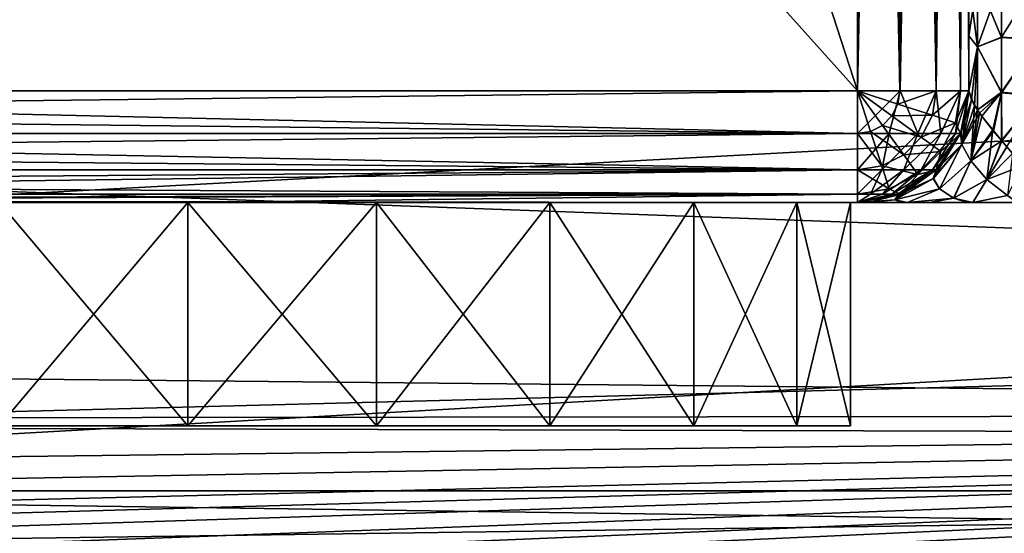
# Model space of a CAD drawing. Header units: millimetres. Extents: x -143 to 143, y -35 to 35.
# Tile 514 of 533: x 124.7 to 129.11, y 6.52 to 8.82. Entities that reach past the tile are written whole.
import ezdxf

# ---------------------------------------------------------------- set-up
doc = ezdxf.new("R2010")
doc.units = ezdxf.units.MM
doc.header["$LTSCALE"] = 65.185185
for name, color, linetype in [('1133', 7, 'CONTINUOUS'), ('1134', 7, 'CONTINUOUS'), ('1137', 7, 'CONTINUOUS'), ('1301', 7, 'CONTINUOUS'), ('1323', 7, 'CONTINUOUS'), ('1701', 7, 'CONTINUOUS'), ('1710', 7, 'CONTINUOUS'), ('1711', 7, 'CONTINUOUS'), ('1712', 7, 'CONTINUOUS'), ('1713', 7, 'CONTINUOUS'), ('1714', 7, 'CONTINUOUS'), ('1715', 7, 'CONTINUOUS'), ('1716', 7, 'CONTINUOUS'), ('1720', 7, 'CONTINUOUS'), ('1721', 7, 'CONTINUOUS'), ('1722', 7, 'CONTINUOUS'), ('1723', 7, 'CONTINUOUS'), ('1724', 7, 'CONTINUOUS'), ('1730', 7, 'CONTINUOUS'), ('1744', 7, 'CONTINUOUS'), ('1746', 7, 'CONTINUOUS'), ('1769', 7, 'CONTINUOUS'), ('1770', 7, 'CONTINUOUS'), ('1771', 7, 'CONTINUOUS'), ('1773', 7, 'CONTINUOUS'), ('849', 7, 'CONTINUOUS'), ('852', 7, 'CONTINUOUS'), ('853', 7, 'CONTINUOUS'), ('854', 7, 'CONTINUOUS')]:
    doc.layers.add(name, color=color, linetype=linetype)

msp = doc.modelspace()

# ---------------------------------------------------------------- linework, layer by layer
at = {"layer": '1133', "linetype": 'CONTINUOUS'}
for points in [[(128.45, 17.7482, 3.5), (128.641, 17.7482, 3.4621), (128.45, 8.5, 3.5), (128.45, 17.7482, 3.5)], [(128.45, 8.5, 3.5), (128.641, 17.7482, 3.4621), (128.6413, 8.5, 3.4619), (128.45, 8.5, 3.5)], [(128.641, 17.7482, 3.4621), (128.8034, 17.7482, 3.3537), (128.6413, 8.5, 3.4619), (128.641, 17.7482, 3.4621)], [(128.6413, 8.5, 3.4619), (128.8034, 17.7482, 3.3537), (128.8036, 8.5, 3.3536), (128.6413, 8.5, 3.4619)], [(128.8034, 17.7482, 3.3537), (128.9119, 17.7482, 3.1913), (128.8036, 8.5, 3.3536), (128.8034, 17.7482, 3.3537)], [(128.8036, 8.5, 3.3536), (128.9119, 17.7482, 3.1913), (128.9119, 8.5, 3.1913), (128.8036, 8.5, 3.3536)], [(128.95, 17.7482, 3), (128.95, 8.5, 3), (128.9119, 8.5, 3.1913), (128.95, 17.7482, 3)], [(128.9119, 17.7482, 3.1913), (128.95, 17.7482, 3), (128.9119, 8.5, 3.1913), (128.9119, 17.7482, 3.1913)]]:
    msp.add_3dface(points, dxfattribs=at)
at = {"layer": '1134', "linetype": 'CONTINUOUS'}
for points in [[(125.45, 17.7482, 3.5), (128.45, 8.5, 3.5), (120.15, 17.7482, 3.5), (125.45, 17.7482, 3.5)], [(120.15, 17.7482, 3.5), (128.45, 8.5, 3.5), (120.15, 8.5, 3.5), (120.15, 17.7482, 3.5)], [(128.45, 17.7482, 3.5), (128.45, 8.5, 3.5), (125.45, 17.7482, 3.5), (128.45, 17.7482, 3.5)]]:
    msp.add_3dface(points, dxfattribs=at)
at = {"layer": '1137', "linetype": 'CONTINUOUS'}
for points in [[(93.65, 6.3704, 17.3686), (93.65, 9.284, 16.0018), (140.45, 8.8857, 16.2263), (93.65, 6.3704, 17.3686)], [(140.45, 6.0649, 17.4776), (93.65, 6.3704, 17.3686), (140.45, 8.8857, 16.2263), (140.45, 6.0649, 17.4776)]]:
    msp.add_3dface(points, dxfattribs=at)
at = {"layer": '1301', "linetype": 'CONTINUOUS'}
for points in [[(93.65, 7.0725, -19.2414), (93.65, 10.2982, -17.7256), (140.45, 10.182, -17.7926), (93.65, 7.0725, -19.2414)], [(140.45, 6.9438, -19.2882), (93.65, 7.0725, -19.2414), (140.45, 10.182, -17.7926), (140.45, 6.9438, -19.2882)], [(93.65, 7.0725, -19.2414), (125.45, 3.75, -20.1541), (93.65, 3.633, -20.1755), (93.65, 7.0725, -19.2414)], [(125.45, 3.75, -20.1541), (93.65, 7.0725, -19.2414), (140.45, 6.9438, -19.2882), (125.45, 3.75, -20.1541)], [(140.45, 3.4954, -20.1998), (125.45, 3.75, -20.1541), (140.45, 6.9438, -19.2882), (140.45, 3.4954, -20.1998)]]:
    msp.add_3dface(points, dxfattribs=at)
at = {"layer": '1323', "linetype": 'CONTINUOUS'}
for points in [[(103.0438, 8.7367, 18.5451), (140.45, 10.284, 17.7339), (102.8092, 8.8671, 18.4831), (103.0438, 8.7367, 18.5451)], [(103.1843, 8.6061, 18.606), (140.45, 10.284, 17.7339), (103.0438, 8.7367, 18.5451), (103.1843, 8.6061, 18.606)], [(103.325, 8.4751, 18.6661), (140.45, 10.284, 17.7339), (103.1843, 8.6061, 18.606), (103.325, 8.4751, 18.6661)], [(103.4187, 8.3, 18.7446), (140.45, 10.284, 17.7339), (103.325, 8.4751, 18.6661), (103.4187, 8.3, 18.7446)], [(103.5125, 8.1241, 18.8215), (140.45, 10.284, 17.7339), (103.4187, 8.3, 18.7446), (103.5125, 8.1241, 18.8215)], [(103.5594, 7.9919, 18.878), (140.45, 10.284, 17.7339), (103.5125, 8.1241, 18.8215), (103.5594, 7.9919, 18.878)], [(103.6063, 7.8592, 18.9336), (140.45, 10.284, 17.7339), (103.5594, 7.9919, 18.878), (103.6063, 7.8592, 18.9336)], [(103.6531, 7.6375, 19.0242), (140.45, 10.284, 17.7339), (103.6063, 7.8592, 18.9336), (103.6531, 7.6375, 19.0242)], [(103.7, 7.4147, 19.1121), (140.45, 10.284, 17.7339), (103.6531, 7.6375, 19.0242), (103.7, 7.4147, 19.1121)], [(140.45, 7.0544, 19.248), (140.45, 10.284, 17.7339), (103.7, 7.4147, 19.1121), (140.45, 7.0544, 19.248)], [(103.7, 7.0114, 19.2637), (140.45, 7.0544, 19.248), (103.7, 7.4147, 19.1121), (103.7, 7.0114, 19.2637)], [(140.45, 3.6113, 20.1794), (140.45, 7.0544, 19.248), (102.0125, 4.8547, 19.9169), (140.45, 3.6113, 20.1794)], [(102.0125, 4.8547, 19.9169), (140.45, 7.0544, 19.248), (102.2937, 4.9015, 19.9054), (102.0125, 4.8547, 19.9169)], [(102.2937, 4.9015, 19.9054), (140.45, 7.0544, 19.248), (102.575, 4.9483, 19.8938), (102.2937, 4.9015, 19.9054)], [(102.575, 4.9483, 19.8938), (140.45, 7.0544, 19.248), (102.8092, 5.0881, 19.8585), (102.575, 4.9483, 19.8938)], [(102.8092, 5.0881, 19.8585), (140.45, 7.0544, 19.248), (103.0438, 5.2278, 19.8222), (102.8092, 5.0881, 19.8585)], [(103.0438, 5.2278, 19.8222), (140.45, 7.0544, 19.248), (103.1843, 5.3671, 19.785), (103.0438, 5.2278, 19.8222)], [(103.1843, 5.3671, 19.785), (140.45, 7.0544, 19.248), (103.325, 5.506, 19.7467), (103.1843, 5.3671, 19.785)], [(103.325, 5.506, 19.7467), (140.45, 7.0544, 19.248), (103.4187, 5.6907, 19.6943), (103.325, 5.506, 19.7467)], [(103.4187, 5.6907, 19.6943), (140.45, 7.0544, 19.248), (103.5125, 5.8748, 19.6402), (103.4187, 5.6907, 19.6943)], [(103.5125, 5.8748, 19.6402), (140.45, 7.0544, 19.248), (103.5594, 6.0124, 19.5985), (103.5125, 5.8748, 19.6402)], [(103.5594, 6.0124, 19.5985), (140.45, 7.0544, 19.248), (103.6063, 6.1498, 19.5558), (103.5594, 6.0124, 19.5985)], [(103.6063, 6.1498, 19.5558), (140.45, 7.0544, 19.248), (103.6531, 6.3778, 19.4826), (103.6063, 6.1498, 19.5558)], [(103.6531, 6.3778, 19.4826), (140.45, 7.0544, 19.248), (103.7, 6.605, 19.4068), (103.6531, 6.3778, 19.4826)], [(103.7, 6.605, 19.4068), (140.45, 7.0544, 19.248), (103.7, 7.0114, 19.2637), (103.7, 6.605, 19.4068)]]:
    msp.add_3dface(points, dxfattribs=at)
at = {"layer": '1701', "linetype": 'CONTINUOUS'}
for points in [[(139.95, 7.8284, -5), (120.15, 6.7082, -5), (140.45, 16.4393, -5), (139.95, 7.8284, -5)], [(120.15, 6.7082, -5), (120.15, 16.4393, -5), (140.45, 16.4393, -5), (120.15, 6.7082, -5)], [(139.95, 7.8284, -5), (139.95, 6.7082, -5), (120.15, 6.7082, -5), (139.95, 7.8284, -5)]]:
    msp.add_3dface(points, dxfattribs=at)
at = {"layer": '1710', "linetype": 'CONTINUOUS'}
for points in [[(128.45, 17.7482, -3.5), (125.45, 17.7482, -3.5), (120.15, 8.5, -3.5), (128.45, 17.7482, -3.5)], [(128.45, 8.5, -3.5), (128.45, 17.7482, -3.5), (120.15, 8.5, -3.5), (128.45, 8.5, -3.5)], [(125.45, 17.7482, -3.5), (120.15, 17.7482, -3.5), (120.15, 8.5, -3.5), (125.45, 17.7482, -3.5)]]:
    msp.add_3dface(points, dxfattribs=at)
at = {"layer": '1711', "linetype": 'CONTINUOUS'}
for points in [[(128.45, 8.5, -3.5), (120.15, 8.5, -3.5), (120.15, 8.4025, -3.4904), (128.45, 8.5, -3.5)], [(128.45, 8.5, -3.5), (120.15, 8.4025, -3.4904), (128.45, 8.309, -3.4621), (128.45, 8.5, -3.5)], [(120.15, 8.4025, -3.4904), (120.15, 8.3087, -3.4619), (128.45, 8.309, -3.4621), (120.15, 8.4025, -3.4904)], [(120.15, 8.3087, -3.4619), (120.15, 8.2222, -3.4157), (128.45, 8.309, -3.4621), (120.15, 8.3087, -3.4619)], [(128.45, 8.309, -3.4621), (120.15, 8.2222, -3.4157), (128.45, 8.1466, -3.3537), (128.45, 8.309, -3.4621)], [(120.15, 8.2222, -3.4157), (120.15, 8.1464, -3.3536), (128.45, 8.1466, -3.3537), (120.15, 8.2222, -3.4157)], [(120.15, 8.0843, -3.2778), (120.15, 8.0381, -3.1913), (128.45, 8.1466, -3.3537), (120.15, 8.0843, -3.2778)], [(128.45, 8.1466, -3.3537), (120.15, 8.0381, -3.1913), (128.45, 8.0381, -3.1913), (128.45, 8.1466, -3.3537)], [(120.15, 8.1464, -3.3536), (120.15, 8.0843, -3.2778), (128.45, 8.1466, -3.3537), (120.15, 8.1464, -3.3536)], [(120.15, 8, -3), (125.45, 8, -3), (128.45, 8.0381, -3.1913), (120.15, 8, -3)], [(120.15, 8.0096, -3.0975), (120.15, 8, -3), (128.45, 8.0381, -3.1913), (120.15, 8.0096, -3.0975)], [(120.15, 8.0381, -3.1913), (120.15, 8.0096, -3.0975), (128.45, 8.0381, -3.1913), (120.15, 8.0381, -3.1913)], [(125.45, 8, -3), (128.45, 8, -3), (128.45, 8.0381, -3.1913), (125.45, 8, -3)]]:
    msp.add_3dface(points, dxfattribs=at)
at = {"layer": '1712', "linetype": 'CONTINUOUS'}
for points in [[(128.641, 8.5, -3.4621), (128.45, 8.5, -3.5), (128.6316, 8.441, -3.4621), (128.641, 8.5, -3.4621)], [(128.45, 8.5, -3.5), (128.45, 8.309, -3.4621), (128.509, 8.3184, -3.4621), (128.45, 8.5, -3.5)], [(128.45, 8.5, -3.5), (128.509, 8.3184, -3.4621), (128.5623, 8.3455, -3.4621), (128.45, 8.5, -3.5)], [(128.45, 8.5, -3.5), (128.5623, 8.3455, -3.4621), (128.6045, 8.3877, -3.4621), (128.45, 8.5, -3.5)], [(128.45, 8.5, -3.5), (128.6045, 8.3877, -3.4621), (128.6316, 8.441, -3.4621), (128.45, 8.5, -3.5)], [(128.8034, 8.5, -3.3537), (128.641, 8.5, -3.4621), (128.6316, 8.441, -3.4621), (128.8034, 8.5, -3.3537)], [(128.7861, 8.3908, -3.3537), (128.8034, 8.5, -3.3537), (128.6316, 8.441, -3.4621), (128.7861, 8.3908, -3.3537)], [(128.9119, 8.5, -3.1913), (128.8034, 8.5, -3.3537), (128.7861, 8.3908, -3.3537), (128.9119, 8.5, -3.1913)], [(128.8893, 8.3573, -3.1913), (128.9119, 8.5, -3.1913), (128.7861, 8.3908, -3.3537), (128.8893, 8.3573, -3.1913)], [(128.95, 8.5, -3), (128.9119, 8.5, -3.1913), (128.8893, 8.3573, -3.1913), (128.95, 8.5, -3)], [(128.95, 8.5, -3), (128.8893, 8.3573, -3.1913), (128.9119, 8.3087, -3), (128.95, 8.5, -3)], [(128.6045, 8.3877, -3.4621), (128.7861, 8.3908, -3.3537), (128.6316, 8.441, -3.4621), (128.6045, 8.3877, -3.4621)], [(128.5623, 8.3455, -3.4621), (128.7359, 8.2923, -3.3537), (128.6045, 8.3877, -3.4621), (128.5623, 8.3455, -3.4621)], [(128.7359, 8.2923, -3.3537), (128.7861, 8.3908, -3.3537), (128.6045, 8.3877, -3.4621), (128.7359, 8.2923, -3.3537)], [(128.7359, 8.2923, -3.3537), (128.8893, 8.3573, -3.1913), (128.7861, 8.3908, -3.3537), (128.7359, 8.2923, -3.3537)], [(128.509, 8.3184, -3.4621), (128.6577, 8.2141, -3.3537), (128.5623, 8.3455, -3.4621), (128.509, 8.3184, -3.4621)], [(128.6577, 8.2141, -3.3537), (128.7359, 8.2923, -3.3537), (128.5623, 8.3455, -3.4621), (128.6577, 8.2141, -3.3537)], [(128.8237, 8.2285, -3.1913), (128.8893, 8.3573, -3.1913), (128.7359, 8.2923, -3.3537), (128.8237, 8.2285, -3.1913)], [(128.8893, 8.3573, -3.1913), (128.8237, 8.2285, -3.1913), (128.9119, 8.3087, -3), (128.8893, 8.3573, -3.1913)], [(128.45, 8.309, -3.4621), (128.5592, 8.1639, -3.3537), (128.509, 8.3184, -3.4621), (128.45, 8.309, -3.4621)], [(128.45, 8.309, -3.4621), (128.45, 8.1466, -3.3537), (128.5592, 8.1639, -3.3537), (128.45, 8.309, -3.4621)], [(128.5592, 8.1639, -3.3537), (128.6577, 8.2141, -3.3537), (128.509, 8.3184, -3.4621), (128.5592, 8.1639, -3.3537)], [(128.9119, 8.3087, -3), (128.8237, 8.2285, -3.1913), (128.8036, 8.1464, -3), (128.9119, 8.3087, -3)], [(128.6577, 8.2141, -3.3537), (128.8237, 8.2285, -3.1913), (128.7359, 8.2923, -3.3537), (128.6577, 8.2141, -3.3537)], [(128.5592, 8.1639, -3.3537), (128.7215, 8.1263, -3.1913), (128.6577, 8.2141, -3.3537), (128.5592, 8.1639, -3.3537)], [(128.7215, 8.1263, -3.1913), (128.8237, 8.2285, -3.1913), (128.6577, 8.2141, -3.3537), (128.7215, 8.1263, -3.1913)], [(128.8237, 8.2285, -3.1913), (128.7215, 8.1263, -3.1913), (128.8036, 8.1464, -3), (128.8237, 8.2285, -3.1913)], [(128.45, 8.1466, -3.3537), (128.5927, 8.0607, -3.1913), (128.5592, 8.1639, -3.3537), (128.45, 8.1466, -3.3537)], [(128.5927, 8.0607, -3.1913), (128.7215, 8.1263, -3.1913), (128.5592, 8.1639, -3.3537), (128.5927, 8.0607, -3.1913)], [(128.45, 8.1466, -3.3537), (128.45, 8.0381, -3.1913), (128.5927, 8.0607, -3.1913), (128.45, 8.1466, -3.3537)], [(128.7215, 8.1263, -3.1913), (128.5927, 8.0607, -3.1913), (128.6413, 8.0381, -3), (128.7215, 8.1263, -3.1913)], [(128.8036, 8.1464, -3), (128.7215, 8.1263, -3.1913), (128.6413, 8.0381, -3), (128.8036, 8.1464, -3)], [(128.5927, 8.0607, -3.1913), (128.45, 8.0381, -3.1913), (128.6413, 8.0381, -3), (128.5927, 8.0607, -3.1913)], [(128.45, 8.0381, -3.1913), (128.45, 8, -3), (128.6413, 8.0381, -3), (128.45, 8.0381, -3.1913)]]:
    msp.add_3dface(points, dxfattribs=at)
at = {"layer": '1713', "linetype": 'CONTINUOUS'}
for points in [[(128.95, 8.5, -2.4142), (128.95, 8.5, -3), (128.9119, 8.3087, -3), (128.95, 8.5, -2.4142)], [(128.95, 8.5, -2.4142), (128.9119, 8.3087, -3), (128.9149, 8.3158, -2.4142), (128.95, 8.5, -2.4142)], [(128.9119, 8.3087, -2.4142), (128.8036, 8.1464, -3), (128.8035, 8.1464, -2.4142), (128.9119, 8.3087, -2.4142)], [(128.9119, 8.3087, -3), (128.8036, 8.1464, -3), (128.9119, 8.3087, -2.4142), (128.9119, 8.3087, -3)], [(128.9149, 8.3158, -2.4142), (128.9119, 8.3087, -3), (128.9119, 8.3087, -2.4142), (128.9149, 8.3158, -2.4142)], [(128.8036, 8.1464, -3), (128.6413, 8.0381, -3), (128.8035, 8.1464, -2.4142), (128.8036, 8.1464, -3)], [(128.8035, 8.1464, -2.4142), (128.6413, 8.0381, -3), (128.6413, 8.0381, -2.4142), (128.8035, 8.1464, -2.4142)], [(128.6413, 8.0381, -3), (128.45, 8, -3), (128.6413, 8.0381, -2.4142), (128.6413, 8.0381, -3)], [(128.6413, 8.0381, -2.4142), (128.45, 8, -3), (128.6341, 8.0351, -2.4142), (128.6413, 8.0381, -2.4142)], [(128.6341, 8.0351, -2.4142), (128.45, 8, -3), (128.45, 8, -2.4142), (128.6341, 8.0351, -2.4142)]]:
    msp.add_3dface(points, dxfattribs=at)
at = {"layer": '1714', "linetype": 'CONTINUOUS'}
for points in [[(128.95, 8.5, -2.4142), (128.9149, 8.3158, -2.4142), (128.9175, 8.2596, -2.2115), (128.95, 8.5, -2.4142)], [(128.95, 8.5, -2.4142), (128.9175, 8.2596, -2.2115), (128.9754, 8.4339, -2.2175), (128.95, 8.5, -2.4142)], [(128.9175, 8.2596, -2.2115), (128.959, 8.1864, -1.9902), (128.9754, 8.4339, -2.2175), (128.9175, 8.2596, -2.2115)], [(128.9754, 8.4339, -2.2175), (128.959, 8.1864, -1.9902), (128.9877, 8.415, -2.1716), (128.9754, 8.4339, -2.2175)], [(128.9877, 8.415, -2.1716), (128.959, 8.1864, -1.9902), (129.0085, 8.3862, -2.1066), (128.9877, 8.415, -2.1716)], [(129.0085, 8.3862, -2.1066), (128.959, 8.1864, -1.9902), (129.0567, 8.325, -1.9816), (129.0085, 8.3862, -2.1066)], [(128.9149, 8.3158, -2.4142), (128.9119, 8.3087, -2.4142), (128.7904, 8.107, -2.1861), (128.9149, 8.3158, -2.4142)], [(128.9149, 8.3158, -2.4142), (128.7904, 8.107, -2.1861), (128.9175, 8.2596, -2.2115), (128.9149, 8.3158, -2.4142)], [(128.9119, 8.3087, -2.4142), (128.8035, 8.1464, -2.4142), (128.7904, 8.107, -2.1861), (128.9119, 8.3087, -2.4142)], [(128.959, 8.1864, -1.9902), (129.0307, 8.1036, -1.7447), (129.0567, 8.325, -1.9816), (128.959, 8.1864, -1.9902)], [(129.0567, 8.325, -1.9816), (129.0307, 8.1036, -1.7447), (129.0962, 8.2772, -1.8902), (129.0567, 8.325, -1.9816)], [(128.7904, 8.107, -2.1861), (128.8185, 8.0615, -1.936), (128.9175, 8.2596, -2.2115), (128.7904, 8.107, -2.1861)], [(128.9175, 8.2596, -2.2115), (128.8185, 8.0615, -1.936), (128.959, 8.1864, -1.9902), (128.9175, 8.2596, -2.2115)], [(129.0962, 8.2772, -1.8902), (129.0307, 8.1036, -1.7447), (129.1201, 8.249, -1.8367), (129.0962, 8.2772, -1.8902)], [(129.1201, 8.249, -1.8367), (129.0307, 8.1036, -1.7447), (129.1933, 8.1656, -1.6713), (129.1201, 8.249, -1.8367)], [(128.8185, 8.0615, -1.936), (128.8815, 8.0196, -1.6638), (128.959, 8.1864, -1.9902), (128.8185, 8.0615, -1.936)], [(128.959, 8.1864, -1.9902), (128.8815, 8.0196, -1.6638), (129.0307, 8.1036, -1.7447), (128.959, 8.1864, -1.9902)], [(129.0307, 8.1036, -1.7447), (129.1229, 8.0314, -1.4683), (129.1933, 8.1656, -1.6713), (129.0307, 8.1036, -1.7447)], [(128.8035, 8.1464, -2.4142), (128.6413, 8.0381, -2.4142), (128.6181, 8.0126, -2.0745), (128.8035, 8.1464, -2.4142)], [(128.8035, 8.1464, -2.4142), (128.6181, 8.0126, -2.0745), (128.7904, 8.107, -2.1861), (128.8035, 8.1464, -2.4142)], [(128.7904, 8.107, -2.1861), (128.6181, 8.0126, -2.0745), (128.8185, 8.0615, -1.936), (128.7904, 8.107, -2.1861)], [(128.8815, 8.0196, -1.6638), (128.9682, 8, -1.3729), (129.0307, 8.1036, -1.7447), (128.8815, 8.0196, -1.6638)], [(129.0307, 8.1036, -1.7447), (128.9682, 8, -1.3729), (129.1229, 8.0314, -1.4683), (129.0307, 8.1036, -1.7447)], [(128.6341, 8.0351, -2.4142), (128.45, 8, -2.4142), (128.4975, 8, -2.0858), (128.6341, 8.0351, -2.4142)], [(128.6181, 8.0126, -2.0745), (128.6341, 8.0351, -2.4142), (128.4975, 8, -2.0858), (128.6181, 8.0126, -2.0745)], [(128.6181, 8.0126, -2.0745), (128.6749, 8, -1.7098), (128.8185, 8.0615, -1.936), (128.6181, 8.0126, -2.0745)], [(128.6413, 8.0381, -2.4142), (128.6341, 8.0351, -2.4142), (128.6181, 8.0126, -2.0745), (128.6413, 8.0381, -2.4142)], [(128.8185, 8.0615, -1.936), (128.6749, 8, -1.7098), (128.8815, 8.0196, -1.6638), (128.8185, 8.0615, -1.936)], [(128.9682, 8, -1.3729), (129.1676, 8, -1.2061), (129.1229, 8.0314, -1.4683), (128.9682, 8, -1.3729)], [(128.6516, 8, -1.7458), (128.6181, 8.0126, -2.0745), (128.4975, 8, -2.0858), (128.6516, 8, -1.7458)], [(128.6749, 8, -1.7098), (128.6181, 8.0126, -2.0745), (128.6516, 8, -1.7458), (128.6749, 8, -1.7098)], [(128.6749, 8, -1.7098), (128.7769, 8, -1.5729), (128.8815, 8.0196, -1.6638), (128.6749, 8, -1.7098)], [(128.8815, 8.0196, -1.6638), (128.7769, 8, -1.5729), (128.9455, 8, -1.394), (128.8815, 8.0196, -1.6638)], [(128.9682, 8, -1.3729), (128.8815, 8.0196, -1.6638), (128.9455, 8, -1.394), (128.9682, 8, -1.3729)]]:
    msp.add_3dface(points, dxfattribs=at)
at = {"layer": '1715', "linetype": 'CONTINUOUS'}
for points in [[(125.45, 8, -3), (120.15, 8, -3), (124.6049, 8, -2.8785), (125.45, 8, -3)], [(125.45, 8, 3), (124.6049, 8, 2.8785), (120.15, 8, 3), (125.45, 8, 3)]]:
    msp.add_3dface(points, dxfattribs=at)
at = {"layer": '1716', "linetype": 'CONTINUOUS'}
for points in [[(128.45, 8, -3), (125.45, 8, -3), (126.2951, 8, -2.8785), (128.45, 8, -3)], [(125.45, 8, 3), (128.45, 8, 3), (126.2951, 8, 2.8785), (125.45, 8, 3)], [(128.45, 8, -2.4142), (128.45, 8, -3), (126.2951, 8, -2.8785), (128.45, 8, -2.4142)], [(127.072, 8, -2.5237), (128.45, 8, -2.4142), (126.2951, 8, -2.8785), (127.072, 8, -2.5237)], [(126.2951, 8, 2.8785), (128.45, 8, 3), (127.0719, 8, 2.5238), (126.2951, 8, 2.8785)], [(127.0719, 8, 2.5238), (128.45, 8, 3), (127.7173, 8, 1.9645), (127.0719, 8, 2.5238)], [(127.7173, 8, -1.9645), (128.45, 8, -2.4142), (127.072, 8, -2.5237), (127.7173, 8, -1.9645)], [(128.1789, 8, -1.2463), (128.45, 8, -2.4142), (127.7173, 8, -1.9645), (128.1789, 8, -1.2463)], [(127.7173, 8, 1.9645), (128.45, 8, 3), (128.1788, 8, 1.2464), (127.7173, 8, 1.9645)], [(128.1788, 8, 1.2464), (128.45, 8, 3), (128.4195, 8, 0.427), (128.1788, 8, 1.2464)], [(128.4195, 8, -0.427), (128.45, 8, -2.4142), (128.1789, 8, -1.2463), (128.4195, 8, -0.427)], [(128.45, 8, 2.4142), (128.45, 8, -2.4142), (128.4195, 8, -0.427), (128.45, 8, 2.4142)], [(128.45, 8, 3), (128.45, 8, 2.4142), (128.4195, 8, -0.427), (128.45, 8, 3)], [(128.4195, 8, 0.427), (128.45, 8, 3), (128.4195, 8, -0.427), (128.4195, 8, 0.427)], [(128.4975, 8, -2.0858), (128.45, 8, -2.4142), (128.4977, 8, 2.0852), (128.4975, 8, -2.0858)], [(128.4977, 8, 2.0852), (128.45, 8, -2.4142), (128.45, 8, 2.4142), (128.4977, 8, 2.0852)], [(128.6516, 8, -1.7458), (128.4975, 8, -2.0858), (128.6499, 8, 1.7485), (128.6516, 8, -1.7458)], [(128.6499, 8, 1.7485), (128.4975, 8, -2.0858), (128.4977, 8, 2.0852), (128.6499, 8, 1.7485)], [(128.6752, 8, 1.7092), (128.6516, 8, -1.7458), (128.6499, 8, 1.7485), (128.6752, 8, 1.7092)], [(128.6749, 8, -1.7098), (128.6516, 8, -1.7458), (128.6752, 8, 1.7092), (128.6749, 8, -1.7098)], [(128.7769, 8, -1.5729), (128.6749, 8, -1.7098), (128.7738, 8, 1.5767), (128.7769, 8, -1.5729)], [(128.7738, 8, 1.5767), (128.6749, 8, -1.7098), (128.6752, 8, 1.7092), (128.7738, 8, 1.5767)], [(128.942, 8, 1.3973), (128.7769, 8, -1.5729), (128.7738, 8, 1.5767), (128.942, 8, 1.3973)], [(128.9455, 8, -1.394), (128.7769, 8, -1.5729), (128.942, 8, 1.3973), (128.9455, 8, -1.394)], [(128.968, 8, 1.3731), (128.9455, 8, -1.394), (128.942, 8, 1.3973), (128.968, 8, 1.3731)], [(128.9682, 8, -1.3729), (128.9455, 8, -1.394), (128.968, 8, 1.3731), (128.9682, 8, -1.3729)], [(129.1664, 8, 1.2069), (128.9682, 8, -1.3729), (128.968, 8, 1.3731), (129.1664, 8, 1.2069)], [(129.1676, 8, -1.2061), (128.9682, 8, -1.3729), (129.1664, 8, 1.2069), (129.1676, 8, -1.2061)]]:
    msp.add_3dface(points, dxfattribs=at)
at = {"layer": '1720', "linetype": 'CONTINUOUS'}
for points in [[(120.15, 8.5, 3.5), (128.45, 8.5, 3.5), (128.45, 8.3087, 3.4619), (120.15, 8.5, 3.5)], [(120.15, 8.4025, 3.4904), (120.15, 8.5, 3.5), (128.45, 8.3087, 3.4619), (120.15, 8.4025, 3.4904)], [(120.15, 8.3087, 3.4619), (120.15, 8.4025, 3.4904), (128.45, 8.3087, 3.4619), (120.15, 8.3087, 3.4619)], [(120.15, 8.2222, 3.4157), (120.15, 8.3087, 3.4619), (128.45, 8.1463, 3.3534), (120.15, 8.2222, 3.4157)], [(128.45, 8.1463, 3.3534), (120.15, 8.3087, 3.4619), (128.45, 8.3087, 3.4619), (128.45, 8.1463, 3.3534)], [(120.15, 8.1464, 3.3536), (120.15, 8.2222, 3.4157), (128.45, 8.1463, 3.3534), (120.15, 8.1464, 3.3536)], [(120.15, 8.0843, 3.2778), (120.15, 8.1464, 3.3536), (128.45, 8.1463, 3.3534), (120.15, 8.0843, 3.2778)], [(128.45, 8.0379, 3.191), (120.15, 8.0843, 3.2778), (128.45, 8.1463, 3.3534), (128.45, 8.0379, 3.191)], [(120.15, 8.0381, 3.1913), (120.15, 8.0843, 3.2778), (128.45, 8.0379, 3.191), (120.15, 8.0381, 3.1913)], [(120.15, 8.0096, 3.0975), (120.15, 8.0381, 3.1913), (128.45, 8.0379, 3.191), (120.15, 8.0096, 3.0975)], [(128.45, 8, 3), (120.15, 8.0096, 3.0975), (128.45, 8.0379, 3.191), (128.45, 8, 3)], [(125.45, 8, 3), (120.15, 8, 3), (120.15, 8.0096, 3.0975), (125.45, 8, 3)], [(128.45, 8, 3), (125.45, 8, 3), (120.15, 8.0096, 3.0975), (128.45, 8, 3)]]:
    msp.add_3dface(points, dxfattribs=at)
at = {"layer": '1721', "linetype": 'CONTINUOUS'}
for points in [[(128.45, 8.5, 3.5), (128.6413, 8.5, 3.4619), (128.45, 8.3087, 3.4619), (128.45, 8.5, 3.5)], [(128.45, 8.3087, 3.4619), (128.6413, 8.5, 3.4619), (128.5927, 8.3087, 3.4393), (128.45, 8.3087, 3.4619)], [(128.5927, 8.3087, 3.4393), (128.6413, 8.5, 3.4619), (128.7215, 8.3087, 3.3737), (128.5927, 8.3087, 3.4393)], [(128.6413, 8.5, 3.4619), (128.8036, 8.5, 3.3536), (128.7215, 8.3087, 3.3737), (128.6413, 8.5, 3.4619)], [(128.7215, 8.3087, 3.3737), (128.8036, 8.5, 3.3536), (128.8237, 8.3087, 3.2715), (128.7215, 8.3087, 3.3737)], [(128.8036, 8.5, 3.3536), (128.9119, 8.5, 3.1913), (128.8237, 8.3087, 3.2715), (128.8036, 8.5, 3.3536)], [(128.8237, 8.3087, 3.2715), (128.9119, 8.5, 3.1913), (128.8893, 8.3087, 3.1427), (128.8237, 8.3087, 3.2715)], [(128.9119, 8.5, 3.1913), (128.95, 8.5, 3), (128.8893, 8.3087, 3.1427), (128.9119, 8.5, 3.1913)], [(128.8893, 8.3087, 3.1427), (128.95, 8.5, 3), (128.9119, 8.3087, 3), (128.8893, 8.3087, 3.1427)], [(128.45, 8.1463, 3.3534), (128.45, 8.3087, 3.4619), (128.5927, 8.3087, 3.4393), (128.45, 8.1463, 3.3534)], [(128.45, 8.1463, 3.3534), (128.5927, 8.3087, 3.4393), (128.5592, 8.1463, 3.3361), (128.45, 8.1463, 3.3534)], [(128.5927, 8.3087, 3.4393), (128.7215, 8.3087, 3.3737), (128.5592, 8.1463, 3.3361), (128.5927, 8.3087, 3.4393)], [(128.5592, 8.1463, 3.3361), (128.7215, 8.3087, 3.3737), (128.6577, 8.1463, 3.2859), (128.5592, 8.1463, 3.3361)], [(128.7215, 8.3087, 3.3737), (128.8237, 8.3087, 3.2715), (128.6577, 8.1463, 3.2859), (128.7215, 8.3087, 3.3737)], [(128.6577, 8.1463, 3.2859), (128.8237, 8.3087, 3.2715), (128.7359, 8.1463, 3.2077), (128.6577, 8.1463, 3.2859)], [(128.8237, 8.3087, 3.2715), (128.8893, 8.3087, 3.1427), (128.7359, 8.1463, 3.2077), (128.8237, 8.3087, 3.2715)], [(128.7359, 8.1463, 3.2077), (128.8893, 8.3087, 3.1427), (128.7861, 8.1463, 3.1092), (128.7359, 8.1463, 3.2077)], [(128.8893, 8.3087, 3.1427), (128.9119, 8.3087, 3), (128.7861, 8.1463, 3.1092), (128.8893, 8.3087, 3.1427)], [(128.7861, 8.1463, 3.1092), (128.9119, 8.3087, 3), (128.8034, 8.1463, 3), (128.7861, 8.1463, 3.1092)], [(128.45, 8.0379, 3.191), (128.45, 8.1463, 3.3534), (128.5592, 8.1463, 3.3361), (128.45, 8.0379, 3.191)], [(128.45, 8.0379, 3.191), (128.5592, 8.1463, 3.3361), (128.509, 8.0379, 3.1816), (128.45, 8.0379, 3.191)], [(128.5592, 8.1463, 3.3361), (128.6577, 8.1463, 3.2859), (128.509, 8.0379, 3.1816), (128.5592, 8.1463, 3.3361)], [(128.509, 8.0379, 3.1816), (128.6577, 8.1463, 3.2859), (128.5623, 8.0379, 3.1545), (128.509, 8.0379, 3.1816)], [(128.6577, 8.1463, 3.2859), (128.7359, 8.1463, 3.2077), (128.5623, 8.0379, 3.1545), (128.6577, 8.1463, 3.2859)], [(128.5623, 8.0379, 3.1545), (128.7359, 8.1463, 3.2077), (128.6045, 8.0379, 3.1123), (128.5623, 8.0379, 3.1545)], [(128.7359, 8.1463, 3.2077), (128.7861, 8.1463, 3.1092), (128.6045, 8.0379, 3.1123), (128.7359, 8.1463, 3.2077)], [(128.6045, 8.0379, 3.1123), (128.7861, 8.1463, 3.1092), (128.6316, 8.0379, 3.059), (128.6045, 8.0379, 3.1123)], [(128.7861, 8.1463, 3.1092), (128.8034, 8.1463, 3), (128.6316, 8.0379, 3.059), (128.7861, 8.1463, 3.1092)], [(128.6316, 8.0379, 3.059), (128.8034, 8.1463, 3), (128.641, 8.0379, 3), (128.6316, 8.0379, 3.059)], [(128.45, 8, 3), (128.45, 8.0379, 3.191), (128.509, 8.0379, 3.1816), (128.45, 8, 3)], [(128.45, 8, 3), (128.509, 8.0379, 3.1816), (128.5623, 8.0379, 3.1545), (128.45, 8, 3)], [(128.45, 8, 3), (128.5623, 8.0379, 3.1545), (128.6045, 8.0379, 3.1123), (128.45, 8, 3)], [(128.45, 8, 3), (128.6045, 8.0379, 3.1123), (128.6316, 8.0379, 3.059), (128.45, 8, 3)], [(128.45, 8, 3), (128.6316, 8.0379, 3.059), (128.641, 8.0379, 3), (128.45, 8, 3)]]:
    msp.add_3dface(points, dxfattribs=at)
at = {"layer": '1722', "linetype": 'CONTINUOUS'}
for points in [[(128.9119, 8.3087, 3), (128.95, 8.5, 3), (128.9119, 8.3087, 2.4142), (128.9119, 8.3087, 3)], [(128.9119, 8.3087, 2.4142), (128.95, 8.5, 3), (128.9149, 8.3161, 2.4142), (128.9119, 8.3087, 2.4142)], [(128.95, 8.5, 3), (128.95, 8.5, 2.4142), (128.9149, 8.3161, 2.4142), (128.95, 8.5, 3)], [(128.8034, 8.1463, 3), (128.9119, 8.3087, 3), (128.8038, 8.1467, 2.4142), (128.8034, 8.1463, 3)], [(128.8038, 8.1467, 2.4142), (128.9119, 8.3087, 3), (128.9119, 8.3087, 2.4142), (128.8038, 8.1467, 2.4142)], [(128.641, 8.0379, 3), (128.8034, 8.1463, 3), (128.6413, 8.0381, 2.4142), (128.641, 8.0379, 3)], [(128.6413, 8.0381, 2.4142), (128.8034, 8.1463, 3), (128.8038, 8.1467, 2.4142), (128.6413, 8.0381, 2.4142)], [(128.45, 8, 2.4142), (128.45, 8, 3), (128.641, 8.0379, 3), (128.45, 8, 2.4142)], [(128.45, 8, 2.4142), (128.641, 8.0379, 3), (128.6345, 8.0353, 2.4142), (128.45, 8, 2.4142)], [(128.6345, 8.0353, 2.4142), (128.641, 8.0379, 3), (128.6413, 8.0381, 2.4142), (128.6345, 8.0353, 2.4142)]]:
    msp.add_3dface(points, dxfattribs=at)
at = {"layer": '1723', "linetype": 'CONTINUOUS'}
for points in [[(128.9149, 8.3161, 2.4142), (128.95, 8.5, 2.4142), (128.9612, 8.4595, 2.286), (128.9149, 8.3161, 2.4142)], [(128.9149, 8.3161, 2.4142), (128.9612, 8.4595, 2.286), (128.9177, 8.2598, 2.2115), (128.9149, 8.3161, 2.4142)], [(128.9612, 8.4595, 2.286), (128.9879, 8.4146, 2.171), (128.9177, 8.2598, 2.2115), (128.9612, 8.4595, 2.286)], [(128.9879, 8.4146, 2.171), (128.9977, 8.4007, 2.1389), (128.9177, 8.2598, 2.2115), (128.9879, 8.4146, 2.171)], [(128.9177, 8.2598, 2.2115), (128.9977, 8.4007, 2.1389), (128.9592, 8.1865, 1.9902), (128.9177, 8.2598, 2.2115)], [(128.9977, 8.4007, 2.1389), (129.0606, 8.3204, 1.9725), (128.9592, 8.1865, 1.9902), (128.9977, 8.4007, 2.1389)], [(128.8038, 8.1467, 2.4142), (128.9119, 8.3087, 2.4142), (128.9177, 8.2598, 2.2115), (128.8038, 8.1467, 2.4142)], [(128.9119, 8.3087, 2.4142), (128.9149, 8.3161, 2.4142), (128.9177, 8.2598, 2.2115), (128.9119, 8.3087, 2.4142)], [(129.0606, 8.3204, 1.9725), (129.0969, 8.2767, 1.889), (128.9592, 8.1865, 1.9902), (129.0606, 8.3204, 1.9725)], [(128.8038, 8.1467, 2.4142), (128.9177, 8.2598, 2.2115), (128.7907, 8.1072, 2.1861), (128.8038, 8.1467, 2.4142)], [(128.7907, 8.1072, 2.1861), (128.9177, 8.2598, 2.2115), (128.8187, 8.0616, 1.936), (128.7907, 8.1072, 2.1861)], [(128.9177, 8.2598, 2.2115), (128.9592, 8.1865, 1.9902), (128.8187, 8.0616, 1.936), (128.9177, 8.2598, 2.2115)], [(128.9592, 8.1865, 1.9902), (129.0969, 8.2767, 1.889), (129.0309, 8.1037, 1.7447), (128.9592, 8.1865, 1.9902)], [(129.0969, 8.2767, 1.889), (129.1449, 8.2202, 1.7813), (129.0309, 8.1037, 1.7447), (129.0969, 8.2767, 1.889)], [(129.0309, 8.1037, 1.7447), (129.1449, 8.2202, 1.7813), (129.1232, 8.0315, 1.4682), (129.0309, 8.1037, 1.7447)], [(128.8187, 8.0616, 1.936), (128.9592, 8.1865, 1.9902), (128.8818, 8.0196, 1.6638), (128.8187, 8.0616, 1.936)], [(128.9592, 8.1865, 1.9902), (129.0309, 8.1037, 1.7447), (128.8818, 8.0196, 1.6638), (128.9592, 8.1865, 1.9902)], [(128.6413, 8.0381, 2.4142), (128.8038, 8.1467, 2.4142), (128.7907, 8.1072, 2.1861), (128.6413, 8.0381, 2.4142)], [(128.6345, 8.0353, 2.4142), (128.7907, 8.1072, 2.1861), (128.6184, 8.0127, 2.0742), (128.6345, 8.0353, 2.4142)], [(128.7907, 8.1072, 2.1861), (128.8187, 8.0616, 1.936), (128.6184, 8.0127, 2.0742), (128.7907, 8.1072, 2.1861)], [(128.6345, 8.0353, 2.4142), (128.6413, 8.0381, 2.4142), (128.7907, 8.1072, 2.1861), (128.6345, 8.0353, 2.4142)], [(129.0309, 8.1037, 1.7447), (128.968, 8, 1.3731), (128.8818, 8.0196, 1.6638), (129.0309, 8.1037, 1.7447)], [(128.968, 8, 1.3731), (129.0309, 8.1037, 1.7447), (129.1232, 8.0315, 1.4682), (128.968, 8, 1.3731)], [(128.45, 8, 2.4142), (128.6345, 8.0353, 2.4142), (128.6184, 8.0127, 2.0742), (128.45, 8, 2.4142)], [(128.8187, 8.0616, 1.936), (128.6752, 8, 1.7092), (128.6184, 8.0127, 2.0742), (128.8187, 8.0616, 1.936)], [(128.6752, 8, 1.7092), (128.8187, 8.0616, 1.936), (128.8818, 8.0196, 1.6638), (128.6752, 8, 1.7092)], [(129.1664, 8, 1.2069), (128.968, 8, 1.3731), (129.1232, 8.0315, 1.4682), (129.1664, 8, 1.2069)], [(128.4977, 8, 2.0852), (128.45, 8, 2.4142), (128.6184, 8.0127, 2.0742), (128.4977, 8, 2.0852)], [(128.6499, 8, 1.7485), (128.4977, 8, 2.0852), (128.6184, 8.0127, 2.0742), (128.6499, 8, 1.7485)], [(128.6752, 8, 1.7092), (128.6499, 8, 1.7485), (128.6184, 8.0127, 2.0742), (128.6752, 8, 1.7092)], [(128.7738, 8, 1.5767), (128.6752, 8, 1.7092), (128.8818, 8.0196, 1.6638), (128.7738, 8, 1.5767)], [(128.942, 8, 1.3973), (128.7738, 8, 1.5767), (128.8818, 8.0196, 1.6638), (128.942, 8, 1.3973)], [(128.968, 8, 1.3731), (128.942, 8, 1.3973), (128.8818, 8.0196, 1.6638), (128.968, 8, 1.3731)]]:
    msp.add_3dface(points, dxfattribs=at)
at = {"layer": '1724', "linetype": 'CONTINUOUS'}
for points in [[(128.95, 8.7463, 2.4784), (128.95, 9, 2.5), (128.9881, 8.6976, 2.2732), (128.95, 8.7463, 2.4784)], [(128.9881, 8.6976, 2.2732), (128.95, 9, 2.5), (128.9881, 9, 2.3087), (128.9881, 8.6976, 2.2732)], [(128.9881, 8.6976, 2.2732), (128.9881, 9, 2.3087), (129.0966, 8.7388, 2.1162), (128.9881, 8.6976, 2.2732)], [(129.0966, 8.7388, 2.1162), (128.9881, 9, 2.3087), (129.0966, 9, 2.1463), (129.0966, 8.7388, 2.1162)], [(129.0966, 8.7388, 2.1162), (129.0966, 9, 2.1463), (129.259, 8.7294, 2.002), (129.0966, 8.7388, 2.1162)], [(129.259, 8.7294, 2.002), (129.0966, 9, 2.1463), (129.259, 9, 2.0379), (129.259, 8.7294, 2.002)], [(128.95, 8.5, 2.4142), (128.95, 8.7463, 2.4784), (128.9881, 8.6976, 2.2732), (128.95, 8.5, 2.4142)], [(129.0966, 8.4914, 2.0273), (128.9881, 8.6976, 2.2732), (129.0966, 8.7388, 2.1162), (129.0966, 8.4914, 2.0273)], [(129.0966, 8.4914, 2.0273), (129.0966, 8.7388, 2.1162), (129.259, 8.7294, 2.002), (129.0966, 8.4914, 2.0273)], [(128.9612, 8.4595, 2.286), (128.95, 8.5, 2.4142), (128.9881, 8.6976, 2.2732), (128.9612, 8.4595, 2.286)], [(128.9879, 8.4146, 2.171), (128.9612, 8.4595, 2.286), (128.9881, 8.6976, 2.2732), (128.9879, 8.4146, 2.171)], [(128.9879, 8.4146, 2.171), (128.9881, 8.6976, 2.2732), (129.0966, 8.4914, 2.0273), (128.9879, 8.4146, 2.171)], [(129.259, 8.4776, 1.8968), (129.0966, 8.4914, 2.0273), (129.259, 8.7294, 2.002), (129.259, 8.4776, 1.8968)], [(128.9977, 8.4007, 2.1389), (128.9879, 8.4146, 2.171), (129.0966, 8.4914, 2.0273), (128.9977, 8.4007, 2.1389)], [(129.0606, 8.3204, 1.9725), (128.9977, 8.4007, 2.1389), (129.0966, 8.4914, 2.0273), (129.0606, 8.3204, 1.9725)], [(129.0969, 8.2767, 1.889), (129.0606, 8.3204, 1.9725), (129.0966, 8.4914, 2.0273), (129.0969, 8.2767, 1.889)], [(129.0969, 8.2767, 1.889), (129.0966, 8.4914, 2.0273), (129.259, 8.4776, 1.8968), (129.0969, 8.2767, 1.889)], [(129.259, 8.2618, 1.7296), (129.0969, 8.2767, 1.889), (129.259, 8.4776, 1.8968), (129.259, 8.2618, 1.7296)], [(129.1449, 8.2202, 1.7813), (129.0969, 8.2767, 1.889), (129.259, 8.2618, 1.7296), (129.1449, 8.2202, 1.7813)]]:
    msp.add_3dface(points, dxfattribs=at)
at = {"layer": '1730', "linetype": 'CONTINUOUS'}
for points in [[(128.95, 9, -2.5), (128.95, 8.7463, -2.4784), (128.9879, 9, -2.309), (128.95, 9, -2.5)], [(128.95, 8.7463, -2.4784), (128.9879, 8.698, -2.2737), (128.9879, 9, -2.309), (128.95, 8.7463, -2.4784)], [(129.0963, 8.7401, -2.1168), (129.0963, 9, -2.1466), (128.9879, 8.698, -2.2737), (129.0963, 8.7401, -2.1168)], [(128.9879, 8.698, -2.2737), (129.0963, 9, -2.1466), (128.9879, 9, -2.309), (128.9879, 8.698, -2.2737)], [(129.2587, 8.73, -2.0023), (129.2587, 9, -2.0381), (129.0963, 8.7401, -2.1168), (129.2587, 8.73, -2.0023)], [(129.0963, 8.7401, -2.1168), (129.2587, 9, -2.0381), (129.0963, 9, -2.1466), (129.0963, 8.7401, -2.1168)], [(128.95, 8.7463, -2.4784), (128.95, 8.5, -2.4142), (128.9879, 8.698, -2.2737), (128.95, 8.7463, -2.4784)], [(129.0963, 8.4938, -2.0288), (129.0963, 8.7401, -2.1168), (128.9879, 8.698, -2.2737), (129.0963, 8.4938, -2.0288)], [(129.0963, 8.4938, -2.0288), (129.2587, 8.73, -2.0023), (129.0963, 8.7401, -2.1168), (129.0963, 8.4938, -2.0288)], [(128.95, 8.5, -2.4142), (128.9754, 8.4339, -2.2175), (128.9879, 8.698, -2.2737), (128.95, 8.5, -2.4142)], [(128.9754, 8.4339, -2.2175), (128.9877, 8.415, -2.1716), (128.9879, 8.698, -2.2737), (128.9754, 8.4339, -2.2175)], [(128.9877, 8.415, -2.1716), (129.0963, 8.4938, -2.0288), (128.9879, 8.698, -2.2737), (128.9877, 8.415, -2.1716)], [(129.2587, 8.4786, -1.8976), (129.2587, 8.73, -2.0023), (129.0963, 8.4938, -2.0288), (129.2587, 8.4786, -1.8976)], [(128.9877, 8.415, -2.1716), (129.0085, 8.3862, -2.1066), (129.0963, 8.4938, -2.0288), (128.9877, 8.415, -2.1716)], [(129.0085, 8.3862, -2.1066), (129.0567, 8.325, -1.9816), (129.0963, 8.4938, -2.0288), (129.0085, 8.3862, -2.1066)], [(129.0567, 8.325, -1.9816), (129.0962, 8.2772, -1.8902), (129.0963, 8.4938, -2.0288), (129.0567, 8.325, -1.9816)], [(129.0962, 8.2772, -1.8902), (129.2587, 8.4786, -1.8976), (129.0963, 8.4938, -2.0288), (129.0962, 8.2772, -1.8902)], [(129.0962, 8.2772, -1.8902), (129.1201, 8.249, -1.8367), (129.2587, 8.4786, -1.8976), (129.0962, 8.2772, -1.8902)]]:
    msp.add_3dface(points, dxfattribs=at)
at = {"layer": '1744', "linetype": 'CONTINUOUS'}
for points in [[(139.95, 7.8284, 5), (140.45, 8.0641, 5), (120.15, 16.4393, 5), (139.95, 7.8284, 5)], [(139.95, 7.8284, 5), (120.15, 16.4393, 5), (139.95, 6.7082, 5), (139.95, 7.8284, 5)], [(120.15, 16.4393, 5), (140.45, 8.0641, 5), (140.45, 16.4393, 5), (120.15, 16.4393, 5)], [(139.95, 6.7082, 5), (120.15, 16.4393, 5), (120.15, 6.7082, 5), (139.95, 6.7082, 5)]]:
    msp.add_3dface(points, dxfattribs=at)
at = {"layer": '1746', "linetype": 'CONTINUOUS'}
for points in [[(139.95, 6.7082, 5), (120.15, 6.7082, 5), (120.15, 6.4318, 5.039), (139.95, 6.7082, 5)], [(139.95, 6.4315, 5.039), (139.95, 6.7082, 5), (120.15, 6.4318, 5.039), (139.95, 6.4315, 5.039)]]:
    msp.add_3dface(points, dxfattribs=at)
at = {"layer": '1769', "linetype": 'CONTINUOUS'}
for points in [[(125.45, 8, -3), (124.6049, 8, -2.8785), (125.45, 7, -3), (125.45, 8, -3)], [(125.45, 7, -3), (124.6049, 8, -2.8785), (124.6049, 7, -2.8785), (125.45, 7, -3)], [(124.6049, 8, 2.8785), (125.45, 8, 3), (124.6049, 7, 2.8785), (124.6049, 8, 2.8785)], [(124.6049, 7, 2.8785), (125.45, 8, 3), (125.45, 7, 3), (124.6049, 7, 2.8785)]]:
    msp.add_3dface(points, dxfattribs=at)
at = {"layer": '1770', "linetype": 'CONTINUOUS'}
for points in [[(126.2951, 8, -2.8785), (125.45, 8, -3), (126.2951, 7, -2.8785), (126.2951, 8, -2.8785)], [(125.45, 8, -3), (125.45, 7, -3), (126.2951, 7, -2.8785), (125.45, 8, -3)], [(125.45, 8, 3), (126.2951, 8, 2.8785), (125.45, 7, 3), (125.45, 8, 3)], [(125.45, 7, 3), (126.2951, 8, 2.8785), (126.2951, 7, 2.8785), (125.45, 7, 3)], [(126.2951, 8, 2.8785), (127.0719, 8, 2.5238), (126.2951, 7, 2.8785), (126.2951, 8, 2.8785)], [(126.2951, 7, 2.8785), (127.0719, 8, 2.5238), (127.072, 7, 2.5237), (126.2951, 7, 2.8785)], [(127.072, 8, -2.5237), (126.2951, 8, -2.8785), (127.0719, 7, -2.5238), (127.072, 8, -2.5237)], [(127.0719, 7, -2.5238), (126.2951, 8, -2.8785), (126.2951, 7, -2.8785), (127.0719, 7, -2.5238)], [(127.0719, 8, 2.5238), (127.7173, 8, 1.9645), (127.072, 7, 2.5237), (127.0719, 8, 2.5238)], [(127.7173, 7, -1.9645), (127.072, 8, -2.5237), (127.0719, 7, -2.5238), (127.7173, 7, -1.9645)], [(127.072, 7, 2.5237), (127.7173, 8, 1.9645), (127.7173, 7, 1.9645), (127.072, 7, 2.5237)], [(127.7173, 8, -1.9645), (127.072, 8, -2.5237), (127.7173, 7, -1.9645), (127.7173, 8, -1.9645)], [(127.7173, 8, 1.9645), (128.1788, 8, 1.2464), (127.7173, 7, 1.9645), (127.7173, 8, 1.9645)], [(127.7173, 7, 1.9645), (128.1788, 8, 1.2464), (128.1789, 7, 1.2463), (127.7173, 7, 1.9645)], [(128.1789, 8, -1.2463), (127.7173, 8, -1.9645), (128.1788, 7, -1.2464), (128.1789, 8, -1.2463)], [(128.1788, 7, -1.2464), (127.7173, 8, -1.9645), (127.7173, 7, -1.9645), (128.1788, 7, -1.2464)], [(128.1788, 8, 1.2464), (128.4195, 8, 0.427), (128.1789, 7, 1.2463), (128.1788, 8, 1.2464)], [(128.4195, 7, -0.427), (128.1789, 8, -1.2463), (128.1788, 7, -1.2464), (128.4195, 7, -0.427)], [(128.1789, 7, 1.2463), (128.4195, 8, 0.427), (128.4195, 7, 0.427), (128.1789, 7, 1.2463)], [(128.4195, 8, -0.427), (128.1789, 8, -1.2463), (128.4195, 7, -0.427), (128.4195, 8, -0.427)], [(128.4195, 8, 0.427), (128.4195, 8, -0.427), (128.4195, 7, 0.427), (128.4195, 8, 0.427)], [(128.4195, 7, 0.427), (128.4195, 8, -0.427), (128.4195, 7, -0.427), (128.4195, 7, 0.427)]]:
    msp.add_3dface(points, dxfattribs=at)
at = {"layer": '1771', "linetype": 'CONTINUOUS'}
for points in [[(125.45, 7, -3), (124.6049, 7, -2.8785), (125.45, 7, 3), (125.45, 7, -3)], [(124.6049, 7, -2.8785), (124.6049, 7, 2.8785), (125.45, 7, 3), (124.6049, 7, -2.8785)], [(125.45, 7, -3), (125.45, 7, 3), (126.2951, 7, 2.8785), (125.45, 7, -3)], [(125.45, 7, -3), (126.2951, 7, 2.8785), (126.2951, 7, -2.8785), (125.45, 7, -3)], [(126.2951, 7, 2.8785), (127.072, 7, 2.5237), (127.0719, 7, -2.5238), (126.2951, 7, 2.8785)], [(126.2951, 7, 2.8785), (127.0719, 7, -2.5238), (126.2951, 7, -2.8785), (126.2951, 7, 2.8785)], [(127.072, 7, 2.5237), (127.7173, 7, -1.9645), (127.0719, 7, -2.5238), (127.072, 7, 2.5237)], [(127.072, 7, 2.5237), (127.7173, 7, 1.9645), (127.7173, 7, -1.9645), (127.072, 7, 2.5237)], [(127.7173, 7, 1.9645), (128.1789, 7, 1.2463), (128.1788, 7, -1.2464), (127.7173, 7, 1.9645)], [(127.7173, 7, 1.9645), (128.1788, 7, -1.2464), (127.7173, 7, -1.9645), (127.7173, 7, 1.9645)], [(128.1789, 7, 1.2463), (128.4195, 7, -0.427), (128.1788, 7, -1.2464), (128.1789, 7, 1.2463)], [(128.1789, 7, 1.2463), (128.4195, 7, 0.427), (128.4195, 7, -0.427), (128.1789, 7, 1.2463)]]:
    msp.add_3dface(points, dxfattribs=at)
at = {"layer": '1773', "linetype": 'CONTINUOUS'}
for points in [[(139.95, 6.7082, -5), (139.95, 6.4315, -5.039), (120.15, 6.7082, -5), (139.95, 6.7082, -5)], [(120.15, 6.7082, -5), (139.95, 6.4315, -5.039), (120.15, 6.4318, -5.039), (120.15, 6.7082, -5)]]:
    msp.add_3dface(points, dxfattribs=at)
at = {"layer": '849', "linetype": 'CONTINUOUS'}
for points in [[(140.45, 9.544, -15.8481), (93.65, 9.1819, -16.0606), (140.45, 7.4732, -16.9234), (140.45, 9.544, -15.8481)], [(93.65, 9.1819, -16.0606), (93.65, 6.2597, -17.4088), (140.45, 7.4732, -16.9234), (93.65, 9.1819, -16.0606)], [(140.45, 7.4732, -16.9234), (93.65, 6.2597, -17.4088), (120.15, 5.2857, -17.7288), (140.45, 7.4732, -16.9234)], [(140.45, 5.2857, -17.7288), (140.45, 7.4732, -16.9234), (120.15, 5.2857, -17.7288), (140.45, 5.2857, -17.7288)]]:
    msp.add_3dface(points, dxfattribs=at)
at = {"layer": '852', "linetype": 'CONTINUOUS'}
for points in [[(128.6413, 17.7482, -3.4619), (128.45, 17.7482, -3.5), (128.641, 8.5, -3.4621), (128.6413, 17.7482, -3.4619)], [(128.641, 8.5, -3.4621), (128.45, 17.7482, -3.5), (128.45, 8.5, -3.5), (128.641, 8.5, -3.4621)], [(128.8034, 8.5, -3.3537), (128.6413, 17.7482, -3.4619), (128.641, 8.5, -3.4621), (128.8034, 8.5, -3.3537)], [(128.8036, 17.7482, -3.3536), (128.6413, 17.7482, -3.4619), (128.8034, 8.5, -3.3537), (128.8036, 17.7482, -3.3536)], [(128.9119, 8.5, -3.1913), (128.8036, 17.7482, -3.3536), (128.8034, 8.5, -3.3537), (128.9119, 8.5, -3.1913)], [(128.9119, 17.7482, -3.1913), (128.8036, 17.7482, -3.3536), (128.9119, 8.5, -3.1913), (128.9119, 17.7482, -3.1913)], [(128.95, 17.7482, -3), (128.9119, 17.7482, -3.1913), (128.95, 8.5, -3), (128.95, 17.7482, -3)], [(128.95, 8.5, -3), (128.9119, 17.7482, -3.1913), (128.9119, 8.5, -3.1913), (128.95, 8.5, -3)]]:
    msp.add_3dface(points, dxfattribs=at)
at = {"layer": '853', "linetype": 'CONTINUOUS'}
for points in [[(128.95, 17.7482, -3), (128.95, 8.5, -3), (128.95, 17.4714, -2.5), (128.95, 17.7482, -3)], [(128.95, 17.4714, -2.5), (128.95, 8.5, -3), (128.95, 9, -2.5), (128.95, 17.4714, -2.5)], [(128.95, 9, -2.5), (128.95, 8.5, -3), (128.95, 8.7463, -2.4784), (128.95, 9, -2.5)], [(128.95, 8.7463, -2.4784), (128.95, 8.5, -3), (128.95, 8.5, -2.4142), (128.95, 8.7463, -2.4784)]]:
    msp.add_3dface(points, dxfattribs=at)
at = {"layer": '854', "linetype": 'CONTINUOUS'}
for points in [[(128.95, 8.5, 3), (128.95, 17.7482, 3), (128.95, 9, 2.5), (128.95, 8.5, 3)], [(128.95, 8.7463, 2.4784), (128.95, 8.5, 3), (128.95, 9, 2.5), (128.95, 8.7463, 2.4784)], [(128.95, 8.5, 2.4142), (128.95, 8.5, 3), (128.95, 8.7463, 2.4784), (128.95, 8.5, 2.4142)]]:
    msp.add_3dface(points, dxfattribs=at)

doc.saveas('drawing.dxf')
